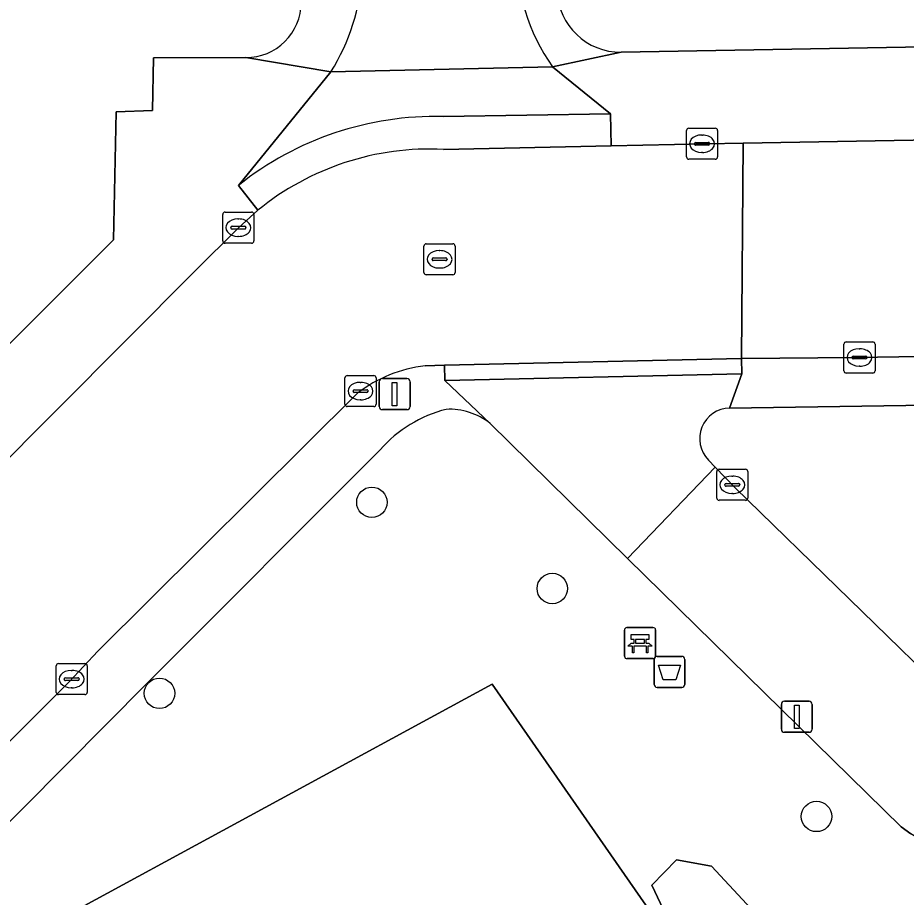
# Model space of a CAD drawing. Extents: x 157320 to 158835, y 386650 to 388491.
# Drawn here: x 158056.61 to 158085.19, y 387599.15 to 387627.45 of the extents above; entities that cross this region are included whole.
import ezdxf

# ---------------------------------------------------------------- set-up
doc = ezdxf.new("R2010")
doc.units = 0
for name, color, linetype in [('IMGEO_Afvalbak', 7, 'Continuous'), ('IMGEO_Bank', 7, 'Continuous'), ('IMGEO_Boom', 7, 'Continuous'), ('IMGEO_Erf', 7, 'Continuous'), ('IMGEO_Groenvoorziening', 7, 'Continuous'), ('IMGEO_Kolk', 7, 'Continuous'), ('IMGEO_Lichtmast', 7, 'Continuous'), ('IMGEO_Rijbaan_lokaal_open', 7, 'Continuous'), ('IMGEO_Rioolput', 7, 'Continuous'), ('IMGEO_Voetpad_open', 7, 'Continuous'), ('IMGEO_Waterloop', 7, 'Continuous')]:
    doc.layers.add(name, color=color, linetype=linetype)

msp = doc.modelspace()

# ---------------------------------------------------------------- linework, layer by layer
at = {"layer": 'IMGEO_Afvalbak'}
for p, q in [((158077.177, 387606.895), (158077.967, 387606.895)), ((158077.967, 387606.895), (158077.177, 387606.895)), ((158077.077, 387605.995), (158077.077, 387606.795)), ((158077.077, 387606.795), (158077.077, 387605.995)), ((158078.067, 387606.795), (158078.067, 387605.995)), ((158078.067, 387605.995), (158078.067, 387606.795)), ((158077.967, 387605.895), (158077.177, 387605.895)), ((158077.177, 387605.895), (158077.967, 387605.895))]:
    msp.add_line(p, q, dxfattribs=at)
msp.add_lwpolyline([(158077.22, 387606.609), (158077.924, 387606.609), (158077.775, 387606.139), (158077.369, 387606.139), (158077.22, 387606.609)], dxfattribs=at)
for centre, start, end in [((158077.177, 387606.795), 90, 180), ((158077.177, 387606.795), 90, 180), ((158077.967, 387606.795), 0, 90), ((158077.967, 387606.795), 360, 90), ((158077.177, 387605.995), 180, 270), ((158077.177, 387605.995), 180, 270), ((158077.967, 387605.995), 270, 0), ((158077.967, 387605.995), 270, 0)]:
    msp.add_arc(centre, 0.1, start, end, dxfattribs=at)
at = {"layer": 'IMGEO_Bank'}
for p, q in [((158076.125, 387606.899), (158076.125, 387607.74)), ((158076.125, 387607.74), (158076.125, 387606.899)), ((158076.2, 387607.824), (158077.041, 387607.824)), ((158077.041, 387607.824), (158076.2, 387607.824)), ((158077.125, 387607.749), (158077.125, 387606.908)), ((158077.125, 387606.908), (158077.125, 387607.749)), ((158076.822, 387607.222), (158076.429, 387607.222)), ((158076.434, 387607.33), (158076.434, 387607.436)), ((158076.478, 387607.436), (158076.478, 387607.33)), ((158076.766, 387607.442), (158076.484, 387607.442)), ((158076.484, 387607.324), (158076.766, 387607.324)), ((158076.772, 387607.33), (158076.772, 387607.436)), ((158076.816, 387607.436), (158076.816, 387607.33)), ((158077.05, 387606.824), (158076.209, 387606.824)), ((158076.209, 387606.824), (158077.05, 387606.824))]:
    msp.add_line(p, q, dxfattribs=at)
for points in [[(158076.428, 387607.442), (158076.342, 387607.442), (158076.342, 387607.603), (158076.905, 387607.603), (158076.905, 387607.442), (158076.822, 387607.442)], [(158076.372, 387607.222), (158076.23, 387607.222), (158076.342, 387607.324), (158076.428, 387607.324)], [(158076.422, 387607.215), (158076.422, 387607.008), (158076.379, 387607.008), (158076.379, 387607.215)], [(158076.822, 387607.324), (158076.905, 387607.324), (158077.017, 387607.222), (158076.878, 387607.222)], [(158076.872, 387607.215), (158076.872, 387607.008), (158076.828, 387607.008), (158076.828, 387607.215)]]:
    msp.add_lwpolyline(points, dxfattribs=at)
for centre, radius, start, end in [((158076.203, 387607.746), 0.0779, 92.4484, 184.2845), ((158076.203, 387607.746), 0.0779, 92.4484, 184.2845), ((158077.047, 387607.746), 0.0779, 2.4484, 94.2845), ((158077.047, 387607.746), 0.0779, 2.4484, 94.2845), ((158076.372, 387607.215), 0.00671, 2.8957, 87.1043), ((158076.429, 387607.215), 0.00671, 92.8957, 177.1043), ((158076.427, 387607.435), 0.00671, 2.8957, 87.1043), ((158076.427, 387607.331), 0.00671, 272.8957, 357.1043), ((158076.484, 387607.435), 0.00671, 92.8957, 177.1043), ((158076.484, 387607.331), 0.00671, 182.8957, 267.1043), ((158076.766, 387607.435), 0.00671, 2.8957, 87.1043), ((158076.766, 387607.331), 0.00671, 272.8957, 357.1043), ((158076.823, 387607.435), 0.00671, 92.8957, 177.1043), ((158076.823, 387607.331), 0.00671, 182.8957, 267.1043), ((158076.821, 387607.215), 0.00671, 2.8957, 87.1043), ((158076.878, 387607.215), 0.00671, 92.8957, 177.1043), ((158076.203, 387606.902), 0.0779, 182.4484, 274.2845), ((158076.203, 387606.902), 0.0779, 182.4484, 274.2845), ((158077.047, 387606.902), 0.0779, 272.4484, 4.2845), ((158077.047, 387606.902), 0.0779, 272.4484, 4.2845)]:
    msp.add_arc(centre, radius, start, end, dxfattribs=at)
at = {"layer": 'IMGEO_Boom'}
for centre in [(158067.998, 387611.855), (158073.802, 387609.08), (158061.165, 387605.707), (158082.302, 387601.745)]:
    msp.add_circle(centre, 0.489, dxfattribs=at)
at = {"layer": 'IMGEO_Erf'}
for points in [[(158076.019, 387626.343), (158125.998, 387627.214)], [(157979.338, 387606.891), (157992.207, 387607.036), (157996.209, 387607.068), (158010.13, 387607.179), (158010.135, 387606.26), (158031.402, 387606.312), (158031.401, 387606.437), (158041.872, 387606.572), (158043.144, 387606.744), (158044.819, 387607.153), (158044.911, 387606.883), (158046.002, 387607.412), (158047.041, 387608.036), (158048.021, 387608.75), (158048.939, 387609.555), (158059.685, 387620.301), (158059.776, 387624.42), (158060.945, 387624.467), (158060.976, 387626.155), (158063.946, 387626.172)]]:
    msp.add_lwpolyline(points, dxfattribs=at)
for centre, radius, start, end in [((158075.983, 387628.361), 2.018, 181.4767, 271.0314), ((158063.96, 387627.937), 1.765, 269.5516, 359.7681)]:
    msp.add_arc(centre, radius, start, end, dxfattribs=at)
at = {"layer": 'IMGEO_Groenvoorziening'}
for points in [[(158126.082, 387606.83), (158105.184, 387607.151), (158098.778, 387606.036), (158095.391, 387608.107), (158095.582, 387610.782), (158097.612, 387611.122), (158104.324, 387612.519), (158124.113, 387612.603), (158124.298, 387612.607), (158124.244, 387615.636), (158123.149, 387615.616), (158104.299, 387615.295), (158089.43, 387615.039), (158079.503, 387614.887)], [(158094.482, 387599.066), (158094.345, 387599.224), (158094.194, 387599.369), (158094.03, 387599.501), (158093.855, 387599.617), (158093.671, 387599.717), (158093.478, 387599.8), (158093.279, 387599.866), (158093.075, 387599.913), (158092.867, 387599.943), (158092.658, 387599.953), (158092.633, 387599.953), (158090.427, 387599.888), (158089.868, 387599.878), (158089.067, 387599.945), (158088.299, 387600.088), (158086.365, 387600.68), (158086.023, 387600.811), (158085.674, 387600.982), (158085.341, 387601.182), (158085.028, 387601.412), (158076.217, 387610.042), (158071.804, 387614.394)], [(158068.268, 387613.545), (158060.767, 387606.029), (158052.808, 387598.022), (158057.257, 387598.066), (158071.866, 387606.002), (158077.256, 387598.262), (158077.895, 387597.527), (158084.736, 387589.658)], [(158078.823, 387613.212), (158079.046, 387612.982), (158079.683, 387612.323), (158087.04, 387605.15), (158087.322, 387604.899), (158087.625, 387604.674), (158087.947, 387604.477), (158088.285, 387604.309), (158088.637, 387604.173), (158089, 387604.068), (158089.37, 387603.997), (158089.746, 387603.958), (158090.064, 387603.952), (158096.724, 387604.156), (158128.08, 387605.116)], [(158083.643, 387591.896), (158077.561, 387598.352), (158077.005, 387599.532), (158077.799, 387600.354), (158078.922, 387600.142), (158081.199, 387597.705), (158082.842, 387595.683), (158084.819, 387593.249)]]:
    msp.add_lwpolyline(points, dxfattribs=at)
msp.add_lwpolyline([(158077.256, 387598.262), (158071.866, 387606.002), (158057.257, 387598.066)], close=True, dxfattribs=at)
for centre, radius, start, end in [((158079.528, 387613.902), 0.986, 91.4254, 224.3832), ((158071.41, 387610.804), 4.169, 104.1986, 138.8987), ((158070.485, 387612.707), 2.141, 51.9838, 92.6326)]:
    msp.add_arc(centre, radius, start, end, dxfattribs=at)
at = {"layer": 'IMGEO_Kolk'}
for p, q in [((158078.12, 387622.967), (158078.12, 387623.819)), ((158078.195, 387623.893), (158079.047, 387623.893)), ((158079.121, 387623.819), (158079.121, 387622.967)), ((158078.608, 387623.673), (158078.633, 387623.673)), ((158078.379, 387623.387), (158078.379, 387623.399)), ((158078.817, 387623.35), (158078.419, 387623.35)), ((158078.422, 387623.436), (158078.82, 387623.436)), ((158078.863, 387623.399), (158078.863, 387623.387)), ((158079.047, 387622.893), (158078.195, 387622.893)), ((158078.631, 387623.113), (158078.606, 387623.113)), ((158063.276, 387621.192), (158064.128, 387621.192)), ((158063.201, 387620.266), (158063.201, 387621.118)), ((158063.689, 387620.972), (158063.714, 387620.972)), ((158064.202, 387621.118), (158064.202, 387620.266)), ((158063.46, 387620.686), (158063.46, 387620.698)), ((158063.898, 387620.649), (158063.5, 387620.649)), ((158063.503, 387620.735), (158063.901, 387620.735)), ((158063.944, 387620.698), (158063.944, 387620.686)), ((158063.712, 387620.412), (158063.687, 387620.412)), ((158064.128, 387620.192), (158063.276, 387620.192)), ((158083.184, 387616.088), (158083.184, 387616.94)), ((158083.259, 387617.014), (158084.111, 387617.014)), ((158084.185, 387616.94), (158084.185, 387616.088)), ((158083.672, 387616.794), (158083.697, 387616.794)), ((158083.443, 387616.508), (158083.443, 387616.52)), ((158083.881, 387616.471), (158083.483, 387616.471)), ((158083.486, 387616.557), (158083.884, 387616.557)), ((158083.927, 387616.52), (158083.927, 387616.508)), ((158083.695, 387616.234), (158083.67, 387616.234)), ((158067.132, 387615.008), (158067.132, 387615.86)), ((158067.207, 387615.934), (158068.059, 387615.934)), ((158068.133, 387615.86), (158068.133, 387615.008)), ((158084.111, 387616.014), (158083.259, 387616.014)), ((158067.434, 387615.477), (158067.832, 387615.477)), ((158067.62, 387615.714), (158067.645, 387615.714)), ((158067.391, 387615.428), (158067.391, 387615.44)), ((158067.829, 387615.391), (158067.431, 387615.391)), ((158067.875, 387615.44), (158067.875, 387615.428)), ((158068.059, 387614.934), (158067.207, 387614.934)), ((158067.643, 387615.154), (158067.618, 387615.154)), ((158079.167, 387612.918), (158080.019, 387612.918)), ((158079.092, 387611.992), (158079.092, 387612.844)), ((158079.58, 387612.698), (158079.605, 387612.698)), ((158080.093, 387612.844), (158080.093, 387611.992)), ((158079.351, 387612.412), (158079.351, 387612.424)), ((158079.789, 387612.375), (158079.391, 387612.375)), ((158079.394, 387612.461), (158079.792, 387612.461)), ((158079.835, 387612.424), (158079.835, 387612.412)), ((158079.603, 387612.138), (158079.578, 387612.138)), ((158080.019, 387611.918), (158079.167, 387611.918)), ((158057.84, 387605.739), (158057.84, 387606.591)), ((158057.915, 387606.665), (158058.767, 387606.665)), ((158058.841, 387606.591), (158058.841, 387605.739)), ((158058.328, 387606.445), (158058.353, 387606.445)), ((158058.099, 387606.159), (158058.099, 387606.171)), ((158058.537, 387606.122), (158058.139, 387606.122)), ((158058.142, 387606.208), (158058.54, 387606.208)), ((158058.583, 387606.171), (158058.583, 387606.159)), ((158058.351, 387605.885), (158058.326, 387605.885)), ((158058.767, 387605.665), (158057.915, 387605.665))]:
    msp.add_line(p, q, dxfattribs=at)
for points in [[(158078.12, 387622.967), (158078.12, 387623.819)], [(158078.195, 387623.893), (158079.047, 387623.893)], [(158079.121, 387623.819), (158079.121, 387622.967)], [(158079.047, 387622.893), (158078.195, 387622.893)], [(158063.276, 387621.192), (158064.128, 387621.192)], [(158063.201, 387620.266), (158063.201, 387621.118)], [(158064.202, 387621.118), (158064.202, 387620.266)], [(158064.128, 387620.192), (158063.276, 387620.192)], [(158083.184, 387616.088), (158083.184, 387616.94)], [(158083.259, 387617.014), (158084.111, 387617.014)], [(158084.185, 387616.94), (158084.185, 387616.088)], [(158067.132, 387615.008), (158067.132, 387615.86)], [(158067.207, 387615.934), (158068.059, 387615.934)], [(158068.133, 387615.86), (158068.133, 387615.008)], [(158084.111, 387616.014), (158083.259, 387616.014)], [(158068.059, 387614.934), (158067.207, 387614.934)], [(158079.167, 387612.918), (158080.019, 387612.918)], [(158079.092, 387611.992), (158079.092, 387612.844)], [(158080.093, 387612.844), (158080.093, 387611.992)], [(158080.019, 387611.918), (158079.167, 387611.918)], [(158057.84, 387605.739), (158057.84, 387606.591)], [(158057.915, 387606.665), (158058.767, 387606.665)], [(158058.841, 387606.591), (158058.841, 387605.739)], [(158058.767, 387605.665), (158057.915, 387605.665)]]:
    msp.add_lwpolyline(points, dxfattribs=at)
for centre, radius, start, end in [((158078.197, 387623.817), 0.0765, 91.552, 178.448), ((158078.197, 387623.817), 0.0765, 91.552, 178.448), ((158079.045, 387623.817), 0.0765, 1.552, 88.448), ((158079.045, 387623.817), 0.0765, 1.552, 88.448), ((158078.419, 387623.396), 0.0403, 85.8775, 175.7526), ((158078.416, 387623.386), 0.0366, 178.938, 274.7102), ((158078.82, 387623.393), 0.043, 264.8664, 352.4533), ((158078.824, 387623.398), 0.0386, 1.7309, 96.639), ((158078.197, 387622.969), 0.0765, 181.552, 268.448), ((158078.197, 387622.969), 0.0765, 181.552, 268.448), ((158079.045, 387622.969), 0.0765, 271.552, 358.448), ((158079.045, 387622.969), 0.0765, 271.552, 358.448), ((158063.278, 387621.116), 0.0765, 91.552, 178.448), ((158063.278, 387621.116), 0.0765, 91.552, 178.448), ((158064.126, 387621.116), 0.0765, 1.552, 88.448), ((158064.126, 387621.116), 0.0765, 1.552, 88.448), ((158063.5, 387620.695), 0.0403, 85.8775, 175.7526), ((158063.497, 387620.685), 0.0366, 178.938, 274.7102), ((158063.901, 387620.692), 0.043, 264.8664, 352.4533), ((158063.905, 387620.697), 0.0386, 1.7309, 96.639), ((158063.278, 387620.268), 0.0765, 181.552, 268.448), ((158063.278, 387620.268), 0.0765, 181.552, 268.448), ((158064.126, 387620.268), 0.0765, 271.552, 358.448), ((158064.126, 387620.268), 0.0765, 271.552, 358.448), ((158083.261, 387616.938), 0.0765, 91.552, 178.448), ((158083.261, 387616.938), 0.0765, 91.552, 178.448), ((158084.109, 387616.938), 0.0765, 1.552, 88.448), ((158084.109, 387616.938), 0.0765, 1.552, 88.448), ((158083.483, 387616.517), 0.0403, 85.8775, 175.7526), ((158083.48, 387616.507), 0.0366, 178.938, 274.7102), ((158083.884, 387616.514), 0.043, 264.8664, 352.4533), ((158083.888, 387616.519), 0.0386, 1.7309, 96.639), ((158083.261, 387616.09), 0.0765, 181.552, 268.448), ((158083.261, 387616.09), 0.0765, 181.552, 268.448), ((158084.109, 387616.09), 0.0765, 271.552, 358.448), ((158084.109, 387616.09), 0.0765, 271.552, 358.448), ((158067.209, 387615.858), 0.0765, 91.552, 178.448), ((158067.209, 387615.858), 0.0765, 91.552, 178.448), ((158068.057, 387615.858), 0.0765, 1.552, 88.448), ((158068.057, 387615.858), 0.0765, 1.552, 88.448), ((158067.431, 387615.437), 0.0403, 85.8775, 175.7526), ((158067.836, 387615.439), 0.0386, 1.7309, 96.639), ((158067.428, 387615.427), 0.0366, 178.938, 274.7102), ((158067.832, 387615.434), 0.043, 264.8664, 352.4533), ((158067.209, 387615.01), 0.0765, 181.552, 268.448), ((158067.209, 387615.01), 0.0765, 181.552, 268.448), ((158068.057, 387615.01), 0.0765, 271.552, 358.448), ((158068.057, 387615.01), 0.0765, 271.552, 358.448), ((158079.169, 387612.842), 0.0765, 91.552, 178.448), ((158079.169, 387612.842), 0.0765, 91.552, 178.448), ((158080.017, 387612.842), 0.0765, 1.552, 88.448), ((158080.017, 387612.842), 0.0765, 1.552, 88.448), ((158079.391, 387612.421), 0.0403, 85.8775, 175.7526), ((158079.388, 387612.411), 0.0366, 178.938, 274.7102), ((158079.792, 387612.418), 0.043, 264.8664, 352.4533), ((158079.796, 387612.423), 0.0386, 1.7309, 96.639), ((158079.169, 387611.994), 0.0765, 181.552, 268.448), ((158079.169, 387611.994), 0.0765, 181.552, 268.448), ((158080.017, 387611.994), 0.0765, 271.552, 358.448), ((158080.017, 387611.994), 0.0765, 271.552, 358.448), ((158057.917, 387606.589), 0.0765, 91.552, 178.448), ((158057.917, 387606.589), 0.0765, 91.552, 178.448), ((158058.765, 387606.589), 0.0765, 1.552, 88.448), ((158058.765, 387606.589), 0.0765, 1.552, 88.448), ((158058.139, 387606.168), 0.0403, 85.8775, 175.7526), ((158058.136, 387606.158), 0.0366, 178.938, 274.7102), ((158058.54, 387606.165), 0.043, 264.8664, 352.4533), ((158058.544, 387606.17), 0.0386, 1.7309, 96.639), ((158057.917, 387605.741), 0.0765, 181.552, 268.448), ((158057.917, 387605.741), 0.0765, 181.552, 268.448), ((158058.765, 387605.741), 0.0765, 271.552, 358.448), ((158058.765, 387605.741), 0.0765, 271.552, 358.448)]:
    msp.add_arc(centre, radius, start, end, dxfattribs=at)
for centre, major_axis, ratio, start_param, end_param in [((158078.607, 387623.393), (-0.387, 0.002), 0.722429, 4.712389, 7.853982), ((158078.632, 387623.393), (-0.39, 0.002), 0.717154, 1.570796, 4.712389), ((158063.688, 387620.692), (-0.387, 0.002), 0.722429, 4.712389, 7.853982), ((158063.713, 387620.692), (-0.39, 0.002), 0.717154, 1.570796, 4.712389), ((158083.671, 387616.514), (-0.387, 0.002), 0.722429, 4.712389, 7.853982), ((158083.696, 387616.514), (-0.39, 0.002), 0.717154, 1.570796, 4.712389), ((158067.619, 387615.434), (-0.387, 0.002), 0.722429, 4.712389, 7.853982), ((158067.644, 387615.434), (-0.39, 0.002), 0.717154, 1.570796, 4.712389), ((158079.579, 387612.418), (-0.387, 0.002), 0.722429, 4.712389, 7.853982), ((158079.604, 387612.418), (-0.39, 0.002), 0.717154, 1.570796, 4.712389), ((158058.327, 387606.165), (-0.387, 0.002), 0.722429, 4.712389, 7.853982), ((158058.352, 387606.165), (-0.39, 0.002), 0.717154, 1.570796, 4.712389)]:
    msp.add_ellipse(centre, major_axis=major_axis, ratio=ratio, start_param=start_param, end_param=end_param, dxfattribs=at)
at = {"layer": 'IMGEO_Lichtmast'}
for p, q in [((158068.335, 387615.836), (158069.125, 387615.836)), ((158069.125, 387615.836), (158068.335, 387615.836)), ((158068.235, 387614.936), (158068.235, 387615.736)), ((158068.235, 387615.736), (158068.235, 387614.936)), ((158069.225, 387615.736), (158069.225, 387614.936)), ((158069.225, 387614.936), (158069.225, 387615.736)), ((158069.125, 387614.836), (158068.335, 387614.836)), ((158068.335, 387614.836), (158069.125, 387614.836)), ((158081.273, 387605.452), (158082.063, 387605.452)), ((158082.063, 387605.452), (158081.273, 387605.452)), ((158081.173, 387604.552), (158081.173, 387605.352)), ((158081.173, 387605.352), (158081.173, 387604.552)), ((158082.163, 387605.352), (158082.163, 387604.552)), ((158082.163, 387604.552), (158082.163, 387605.352)), ((158082.063, 387604.452), (158081.273, 387604.452)), ((158081.273, 387604.452), (158082.063, 387604.452))]:
    msp.add_line(p, q, dxfattribs=at)
for points in [[(158068.655, 387615.711), (158068.805, 387615.711), (158068.805, 387614.961), (158068.655, 387614.961), (158068.655, 387615.711)], [(158081.593, 387605.327), (158081.743, 387605.327), (158081.743, 387604.577), (158081.593, 387604.577), (158081.593, 387605.327)]]:
    msp.add_lwpolyline(points, dxfattribs=at)
for centre, start, end in [((158068.335, 387615.736), 90, 180), ((158068.335, 387615.736), 90, 180), ((158069.125, 387615.736), 0, 90), ((158069.125, 387615.736), 360, 90), ((158068.335, 387614.936), 180, 270), ((158068.335, 387614.936), 180, 270), ((158069.125, 387614.936), 270, 0), ((158069.125, 387614.936), 270, 0), ((158081.273, 387605.352), 90, 180), ((158081.273, 387605.352), 90, 180), ((158082.063, 387605.352), 0, 90), ((158082.063, 387605.352), 360, 90), ((158081.273, 387604.552), 180, 270), ((158081.273, 387604.552), 180, 270), ((158082.063, 387604.552), 270, 0), ((158082.063, 387604.552), 270, 0)]:
    msp.add_arc(centre, 0.1, start, end, dxfattribs=at)
at = {"layer": 'IMGEO_Rijbaan_lokaal_open'}
for points in [[(158066.682, 387625.706), (158073.811, 387625.87)], [(158127.831, 387624.281), (158126.079, 387624.213), (158120.408, 387624.115), (158102.535, 387623.805), (158096.341, 387623.697), (158079.946, 387623.413), (158079.894, 387616.487), (158083.573, 387616.514), (158090.459, 387616.626), (158126.395, 387617.046)], [(158069.708, 387616.246), (158070.329, 387616.272), (158079.894, 387616.487), (158079.946, 387623.413), (158078.751, 387623.392), (158075.691, 387623.326), (158070.302, 387623.21)], [(158064.326, 387621.251), (158063.703, 387620.691), (158062.294, 387619.278), (158053.445, 387610.4), (158050.809, 387607.751), (158050.166, 387607.137), (158049.194, 387606.341), (158048.154, 387605.635), (158047.055, 387605.024), (158045.906, 387604.514), (158044.716, 387604.109), (158043.495, 387603.811), (158042.251, 387603.624), (158040.997, 387603.549), (158039.74, 387603.586), (158037.532, 387603.598), (158028.603, 387603.598)], [(158055.744, 387603.571), (158058.256, 387606.081), (158059.187, 387607.063), (158067.537, 387615.364)], [(158087.04, 387605.15), (158079.683, 387612.323), (158079.046, 387612.982), (158076.217, 387610.042), (158085.028, 387601.412), (158085.341, 387601.182)]]:
    msp.add_lwpolyline(points, dxfattribs=at)
for centre, radius, start, end in [((158078.811, 387629.434), 6.14, 177.8711, 215.483), ((158060.992, 387629.265), 6.711, 327.975, 356.8138), ((158069.862, 387614.458), 8.763, 87.121, 129.1784), ((158070.222, 387611.869), 4.408, 96.6938, 127.5265)]:
    msp.add_arc(centre, radius, start, end, dxfattribs=at)
at = {"layer": 'IMGEO_Rioolput'}
for p, q in [((158069.674, 387619.248), (158069.674, 387620.1)), ((158069.749, 387620.174), (158070.601, 387620.174)), ((158070.675, 387620.1), (158070.675, 387619.248)), ((158070.162, 387619.954), (158070.187, 387619.954)), ((158069.933, 387619.668), (158069.933, 387619.68)), ((158070.371, 387619.631), (158069.973, 387619.631)), ((158069.976, 387619.717), (158070.374, 387619.717)), ((158070.417, 387619.68), (158070.417, 387619.668)), ((158070.601, 387619.174), (158069.749, 387619.174)), ((158070.185, 387619.394), (158070.16, 387619.394))]:
    msp.add_line(p, q, dxfattribs=at)
for points in [[(158069.674, 387619.248), (158069.674, 387620.1)], [(158069.749, 387620.174), (158070.601, 387620.174)], [(158070.675, 387620.1), (158070.675, 387619.248)], [(158070.601, 387619.174), (158069.749, 387619.174)]]:
    msp.add_lwpolyline(points, dxfattribs=at)
for centre, radius, start, end in [((158069.751, 387620.098), 0.0765, 91.552, 178.448), ((158069.751, 387620.098), 0.0765, 91.552, 178.448), ((158070.599, 387620.098), 0.0765, 1.552, 88.448), ((158070.599, 387620.098), 0.0765, 1.552, 88.448), ((158069.973, 387619.677), 0.0403, 85.8775, 175.7526), ((158069.97, 387619.667), 0.0366, 178.938, 274.7102), ((158070.374, 387619.674), 0.043, 264.8664, 352.4533), ((158070.378, 387619.679), 0.0386, 1.7309, 96.639), ((158069.751, 387619.25), 0.0765, 181.552, 268.448), ((158069.751, 387619.25), 0.0765, 181.552, 268.448), ((158070.599, 387619.25), 0.0765, 271.552, 358.448), ((158070.599, 387619.25), 0.0765, 271.552, 358.448)]:
    msp.add_arc(centre, radius, start, end, dxfattribs=at)
for centre, major_axis, ratio, start_param, end_param in [((158070.161, 387619.674), (-0.387, 0.002), 0.722429, 4.712389, 7.853982), ((158070.186, 387619.674), (-0.39, 0.002), 0.717154, 1.570796, 4.712389)]:
    msp.add_ellipse(centre, major_axis=major_axis, ratio=ratio, start_param=start_param, end_param=end_param, dxfattribs=at)
at = {"layer": 'IMGEO_Voetpad_open'}
for points in [[(158125.998, 387627.214), (158076.019, 387626.343), (158073.811, 387625.87), (158075.673, 387624.35), (158075.691, 387623.326), (158078.751, 387623.392), (158079.946, 387623.413), (158096.341, 387623.697), (158096.334, 387624.196), (158102.528, 387624.304), (158102.535, 387623.805), (158120.408, 387624.115), (158120.399, 387624.614), (158127.822, 387624.78), (158127.831, 387624.281)], [(158073.811, 387625.87), (158076.019, 387626.343)], [(158053.445, 387610.4), (158062.294, 387619.278), (158063.703, 387620.691), (158064.326, 387621.251), (158063.709, 387622.054), (158066.682, 387625.706), (158063.946, 387626.172), (158060.976, 387626.155), (158060.945, 387624.467), (158059.776, 387624.42), (158059.685, 387620.301), (158048.939, 387609.555)], [(158063.946, 387626.172), (158066.682, 387625.706)], [(158073.811, 387625.87), (158066.682, 387625.706), (158063.709, 387622.054)], [(158070.289, 387624.27), (158075.673, 387624.35), (158073.811, 387625.87)], [(158070.302, 387623.21), (158075.691, 387623.326), (158075.673, 387624.35), (158070.289, 387624.27)], [(158063.709, 387622.054), (158064.326, 387621.251)], [(158126.395, 387617.046), (158090.459, 387616.626), (158083.573, 387616.514), (158079.894, 387616.487), (158079.905, 387615.988), (158079.503, 387614.887), (158089.43, 387615.039), (158104.299, 387615.295), (158123.149, 387615.616), (158124.244, 387615.636), (158126.845, 387615.682)], [(158071.804, 387614.394), (158070.34, 387615.773), (158070.329, 387616.272), (158069.708, 387616.246)], [(158079.503, 387614.887), (158079.905, 387615.988), (158070.34, 387615.773), (158071.804, 387614.394), (158076.217, 387610.042), (158079.046, 387612.982), (158078.823, 387613.212)], [(158067.537, 387615.364), (158059.187, 387607.063), (158058.256, 387606.081), (158055.744, 387603.571)], [(158060.767, 387606.029), (158068.268, 387613.545)], [(158039.835, 387597.27), (158039.844, 387596.23), (158038.339, 387594.669), (158040.869, 387594.697), (158040.863, 387595.441), (158050.317, 387595.516), (158052.808, 387598.022), (158060.767, 387606.029)]]:
    msp.add_lwpolyline(points, dxfattribs=at)
msp.add_lwpolyline([(158070.329, 387616.272), (158070.34, 387615.773), (158079.905, 387615.988), (158079.894, 387616.487)], close=True, dxfattribs=at)
for centre, radius, start, end in [((158078.811, 387629.434), 6.14, 177.8711, 215.483), ((158060.992, 387629.265), 6.711, 327.975, 356.8138), ((158075.983, 387628.361), 2.018, 181.4767, 271.0314), ((158063.96, 387627.937), 1.765, 269.5516, 359.7681), ((158070.061, 387614.069), 10.203, 88.7209, 128.5039), ((158070.061, 387614.069), 10.203, 88.7209, 128.5039), ((158069.862, 387614.458), 8.763, 87.121, 129.1784), ((158070.222, 387611.869), 4.408, 96.6938, 127.5265), ((158079.528, 387613.902), 0.986, 91.4254, 224.3832), ((158071.41, 387610.804), 4.169, 104.1986, 138.8987), ((158070.485, 387612.707), 2.141, 51.9838, 92.6326)]:
    msp.add_arc(centre, radius, start, end, dxfattribs=at)
at = {"layer": 'IMGEO_Waterloop'}
msp.add_lwpolyline([(158084.819, 387593.249), (158082.842, 387595.683), (158081.199, 387597.705), (158078.922, 387600.142), (158077.799, 387600.354), (158077.005, 387599.532), (158077.561, 387598.352), (158083.643, 387591.896)], dxfattribs=at)

doc.saveas('drawing.dxf')
